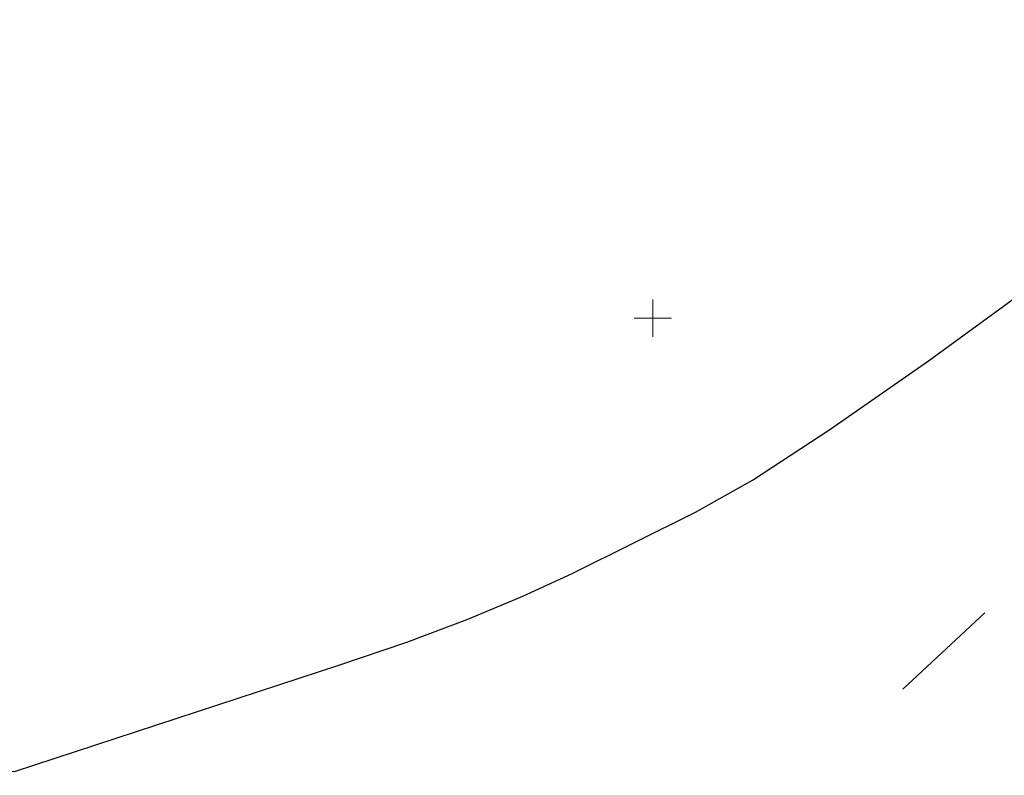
# Model space of a CAD drawing. Extents: x 1620613 to 1693141, y 557269 to 607790.
# Tile 939 of 1056: x 1620853 to 1620866, y 607351 to 607361. Entities that reach past the tile are written whole.
import ezdxf

# ---------------------------------------------------------------- set-up
doc = ezdxf.new("R2010")
doc.units = 0
doc.header["$LTSCALE"] = 10
doc.header["$MEASUREMENT"] = 0
for name, pattern in [('DGN Style 2', [7.346996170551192, 4.408197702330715, -2.938798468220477]), ('DGN Style 3', [10.28579463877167, 7.346996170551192, -2.938798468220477]), ('DGN Style 5', [5.142897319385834, 2.204098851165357, -2.938798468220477])]:
    doc.linetypes.add(name, pattern=pattern)
for name, color, linetype, lineweight in [('DR_X_Text', 7, 'Continuous', 0), ('DT_X_Contour_Major', 132, 'DGN Style 3', 30), ('DT_X_Contour_Minor', 136, 'DGN Style 3', 0), ('PV_X_Driveway', 7, 'DGN Style 5', 0), ('SV_X_Top_of_Bank', 97, 'DGN Style 2', 0), ('UT_X_Water', 133, 'Continuous', 0)]:
    doc.layers.add(name, color=color, linetype=linetype, lineweight=lineweight)
doc.layers.add('SV_X_Shot_Marker (Construction)', color=2, linetype='Continuous', lineweight=0, transparency=0.5)
doc.styles.get("Standard").update_dxf_attribs({"font": 'arial.ttf'})
doc.styles.add('Style-Arial', font='arial.ttf')
doc.dimstyles.get("Standard").update_dxf_attribs({"dimtxt": 0.18, "dimasz": 0.18, "dimexe": 0.18, "dimexo": 0.0625, "dimgap": 0.09, "dimtad": 0, "dimtih": 1, "dimtoh": 1, "dimdec": 4, "dimzin": 0, "dimdsep": 46, "dimtxsty": 'Standard', "dimcen": 0.09, "dimadec": 0, "dimazin": 0, "dimtfac": 1, "dimtdec": 4, "dimtofl": 0, "dimtmove": 0, "dimatfit": 3, "dimfxl": 1, "dimtolj": 1, "dimtzin": 0, "dimarcsym": 0})

# ---------------------------------------------------------------- blocks, each defined once
blk = doc.blocks.new('SVPT_268')
at = {"layer": 'SV_X_Shot_Marker (Construction)', "transparency": 33554495}
for p, q in [((0, 0.02500000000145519), (0, -0.02499999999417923)), ((-0.02499999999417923, 7.275957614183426e-12), (0.02500000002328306, 7.275957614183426e-12))]:
    blk.add_line(p, q, dxfattribs=at)
blk.add_point((0, 7.275957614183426e-12), dxfattribs=at)
blk = doc.blocks.new('*U1004')
at = {"layer": 'DT_X_Contour_Major', "elevation": 5.400041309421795, "flags": 128}
blk.add_lwpolyline([(-208.5091892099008, -7.865240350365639), (-208.9416802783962, -8.900132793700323), (-209.0404896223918, -9.137000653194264), (-209.1515643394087, -9.404078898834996), (-209.2749044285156, -9.70136753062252), (-209.4105098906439, -10.02886654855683), (-209.7884782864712, -10.94247777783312), (-209.9490191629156, -11.32811965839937), (-210.1471654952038, -11.79983687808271), (-210.382917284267, -12.35762943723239), (-210.656274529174, -13.00149733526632), (-211.4353677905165, -14.83324551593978), (-211.7461830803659, -15.53524675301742), (-212.094309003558, -16.26743932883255), (-212.4797455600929, -17.02982324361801), (-212.9024927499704, -17.82239849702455), (-214.0795661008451, -19.97618762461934), (-214.3482840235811, -20.68344611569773), (-214.271632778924, -21.18987974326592), (-213.8496123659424, -21.49548850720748), (-213.082222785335, -21.60027240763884), (-210.5753583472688, -21.61192965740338), (-209.6200989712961, -21.57481341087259), (-208.6344691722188, -21.45472173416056), (-207.6184689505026, -21.25165462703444), (-206.5720983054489, -20.96561208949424), (-201.6181709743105, -19.43713757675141), (-197.8568443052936, -19.5218936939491), (-197.0402428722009, -19.49913952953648), (-196.2024357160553, -19.39455298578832), (-195.3434228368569, -19.20813406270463), (-194.4632042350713, -18.93988276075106), (-192.0876803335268, -18.11543611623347), (-191.2814564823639, -17.84881362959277), (-190.6444278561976, -17.66728115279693), (-190.1765944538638, -17.57083868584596), (-189.8779562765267, -17.55948622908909), (-189.30718143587, -17.64266635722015), (-189.1087863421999, -17.66876289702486), (-188.9416821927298, -17.68466741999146), (-188.805868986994, -17.69037992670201), (-188.7013467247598, -17.68590041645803), (-188.4643419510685, -17.66036570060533), (-188.3750931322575, -17.65779913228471), (-188.285100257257, -17.66925046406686), (-188.1943633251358, -17.6947196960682), (-188.1028823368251, -17.73420682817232), (-187.85794095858, -17.85819638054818), (-187.7106489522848, -17.85428376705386), (-187.4524789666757, -17.74955376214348), (-187.0834310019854, -17.54400636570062), (-186.6035050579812, -17.23764157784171), (-185.1758652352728, -16.2862456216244), (-184.6848019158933, -15.94440308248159), (-184.282341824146, -15.63242243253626), (-183.9684849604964, -15.35030367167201), (-183.7432313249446, -15.098046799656), (-183.2606926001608, -14.46517765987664), (-182.9536283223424, -14.26966845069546), (-182.3943395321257, -14.15779267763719), (-181.5828262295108, -14.12955034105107), (-180.5190884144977, -14.18494144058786), (-174.9664547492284, -14.63857792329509), (-170.6048676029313, -13.20965266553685), (-169.7094999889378, -12.90327640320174), (-168.8926487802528, -12.59654415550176), (-168.1543139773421, -12.28945592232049), (-167.49449557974, -11.98201170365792), (-165.8396683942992, -11.16168580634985), (-165.079289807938, -10.7310566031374), (-164.039274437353, -10.05441341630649), (-162.7196222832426, -9.13175624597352), (-161.1203333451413, -7.963085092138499), (-156.4827137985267, -4.518610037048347), (-154.7823143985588, -3.345860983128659), (-153.159330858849, -2.410970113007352), (-151.6137631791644, -1.713937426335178), (-150.145611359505, -1.25476292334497), (-146.3337609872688, -0.3474418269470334), (-144.9672935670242, 0.1155835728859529), (-143.726779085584, 0.8241689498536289), (-142.6122175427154, 1.778314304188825), (-141.6236089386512, 2.978019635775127), (-139.1552565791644, 6.504647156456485), (-138.2430280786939, 7.796747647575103), (-137.357606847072, 9.028078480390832), (-136.4989928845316, 10.19863965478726), (-135.6671861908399, 11.30843117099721), (-133.4847780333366, 14.18684900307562), (-132.5799644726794, 15.32399892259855), (-131.5023299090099, 16.57663530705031), (-130.2518743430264, 17.94475815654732), (-128.828597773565, 19.42836747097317), (-124.8027655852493, 23.53864092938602), (-123.4693424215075, 24.90235291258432), (-122.4884470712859, 25.91078376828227), (-121.860079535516, 26.56393349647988), (-121.5842398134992, 26.86180209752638), (-121.3187043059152, 27.18241019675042), (-121.2021400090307, 27.32917239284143), (-121.0515987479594, 27.52900290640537), (-120.8670805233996, 27.78190173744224), (-120.6485853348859, 28.08786888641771), (-119.5496615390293, 29.63954165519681), (-120.2635889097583, 30.08273014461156), (-120.4259650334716, 30.14727837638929), (-120.6071245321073, 30.15098514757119), (-120.8070674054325, 30.09385045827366), (-121.0257936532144, 29.97587430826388), (-121.6341081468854, 29.58014929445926), (-121.842929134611, 29.44768689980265), (-122.0131562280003, 29.34709347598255), (-122.1447894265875, 29.27836902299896), (-122.2378287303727, 29.24151354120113), (-122.4344750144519, 29.18572421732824), (-122.6320937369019, 29.19492333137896), (-123.0774651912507, 29.26436266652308), (-123.7705893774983, 29.39404222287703), (-124.711466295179, 29.58396200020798), (-127.5508083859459, 30.17073503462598), (-128.5813608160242, 30.35150641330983), (-129.5435115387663, 30.45374077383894), (-130.4372605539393, 30.47743811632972), (-131.2626078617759, 30.42259844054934), (-133.3723317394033, 30.17164328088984), (-134.0838387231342, 30.11560505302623), (-134.6360667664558, 30.13570673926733), (-135.029015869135, 30.23194833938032), (-135.2626860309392, 30.40432985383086), (-135.981495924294, 31.38643672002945), (-140.1523543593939, 30.38227631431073), (-141.009207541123, 30.38433679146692), (-141.7922563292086, 30.82087268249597), (-142.501500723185, 31.6918839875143), (-143.1369407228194, 32.99737070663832), (-144.7330415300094, 37.05796917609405), (-145.4569177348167, 38.39699040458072), (-146.4314707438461, 39.36860523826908), (-147.6567005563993, 39.97281367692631), (-149.1326071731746, 40.20961572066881), (-153.4025938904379, 40.35121264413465), (-154.907405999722, 40.71250329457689), (-156.2193522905, 41.69017755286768), (-157.3384327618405, 43.28423541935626), (-158.2646474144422, 45.49467689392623), (-160.4773987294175, 52.21103230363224), (-161.2945375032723, 54.49194867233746), (-162.0863903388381, 56.29743122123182), (-162.8529572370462, 57.62747995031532), (-163.5942381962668, 58.48209485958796), (-166.9945488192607, 61.36095218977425)], dxfattribs=at)
at = {"layer": 'DT_X_Contour_Minor', "transparency": 33554559, "elevation": 5.000041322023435, "flags": 128}
blk.add_lwpolyline([(-215.6391566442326, -11.73724592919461), (-216.3449868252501, -13.42620178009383), (-216.5062447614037, -13.81277273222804), (-216.687519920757, -14.24864736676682), (-216.8888123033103, -14.733825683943), (-217.1101219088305, -15.26830768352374), (-217.7269704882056, -16.75933125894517), (-217.988974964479, -17.38870304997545), (-218.3123519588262, -18.15855074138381), (-218.6971014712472, -19.06887433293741), (-219.1432235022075, -20.11967382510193), (-220.4147122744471, -23.10910700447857), (-220.8543303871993, -24.13102178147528), (-221.2195681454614, -24.9546912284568), (-221.5104255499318, -25.58011534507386), (-221.7269025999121, -26.0072941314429), (-222.2050009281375, -26.882110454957), (-222.278367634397, -27.16954789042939), (-222.1398940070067, -27.37574795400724), (-221.7895800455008, -27.50071064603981), (-221.2274257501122, -27.54443596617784), (-218.1097449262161, -27.55893359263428), (-214.5613439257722, -32.19868278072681), (-213.7288160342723, -33.00293224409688), (-212.7519756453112, -33.42721669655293), (-211.6308227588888, -33.47153613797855), (-210.3653573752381, -33.13589056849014), (-206.7983663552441, -31.73421570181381), (-205.5877305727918, -31.27519736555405), (-204.6310664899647, -30.94939850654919), (-203.9283741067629, -30.75681912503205), (-203.4796534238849, -30.6974592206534), (-202.6216938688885, -30.71679211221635), (-202.2641621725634, -30.69675448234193), (-201.8350367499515, -30.62214192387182), (-201.3343176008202, -30.49295443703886), (-200.7620047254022, -30.30919202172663), (-197.9241592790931, -29.32429258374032), (-189.2955714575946, -25.23596504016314), (-187.6470829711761, -24.46020815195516), (-186.3995837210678, -23.8850778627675), (-185.553073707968, -23.51057417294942), (-185.1075529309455, -23.33669708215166), (-184.4541498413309, -23.14052697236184), (-184.2104949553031, -23.0702065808), (-183.9695826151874, -23.00637298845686), (-183.731412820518, -22.94902619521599), (-183.4959855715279, -22.89816620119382), (-182.8718363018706, -22.77118861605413), (-182.4853054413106, -22.66998584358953), (-181.7938248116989, -22.46161071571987), (-180.7973944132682, -22.14606323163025), (-179.4960142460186, -21.72334339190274), (-175.6190674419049, -20.45319401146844), (-174.1366626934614, -19.93218610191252), (-172.5971585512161, -19.32177440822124), (-171.0005550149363, -18.62195893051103), (-169.3468520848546, -17.83273966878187), (-164.8608450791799, -15.60894992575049), (-163.3176537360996, -14.82637183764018), (-162.0525849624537, -14.14647988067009), (-161.0656387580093, -13.56927405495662), (-160.3568151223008, -13.09475436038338), (-158.8374488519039, -11.96628334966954), (-158.2281284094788, -11.56963561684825), (-157.5396917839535, -11.22604567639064), (-156.7721389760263, -10.93551352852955), (-155.9254699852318, -10.69803917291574), (-153.5621977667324, -10.13551794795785), (-152.5765849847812, -9.838565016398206), (-151.3922008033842, -9.369597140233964), (-150.0090452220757, -8.728614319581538), (-148.4271182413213, -7.915616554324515), (-143.9436177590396, -5.518269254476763), (-142.4664908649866, -4.727911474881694), (-141.3977355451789, -4.154848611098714), (-140.7373517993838, -3.799080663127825), (-140.4853396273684, -3.660607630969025), (-140.3578026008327, -3.581072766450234), (-140.276898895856, -3.524317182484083), (-140.1298405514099, -3.413701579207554), (-139.9166275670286, -3.249225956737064), (-139.6372599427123, -3.03089031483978), (-138.8040734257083, -2.376848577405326), (-138.2730228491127, -1.92376481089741), (-137.3047610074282, -1.055044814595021), (-135.8992878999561, 0.2293114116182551), (-134.0566035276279, 1.929303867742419), (-128.5598301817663, 7.016798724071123), (-126.750908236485, 8.686447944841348), (-125.4467224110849, 9.879774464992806), (-124.6472727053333, 10.59677828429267), (-124.352559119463, 10.83745940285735), (-124.2396377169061, 10.84417878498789), (-124.1375145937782, 10.90382284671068), (-123.9158362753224, 11.07771549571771), (-123.5746027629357, 11.36585673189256), (-123.1138140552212, 11.76824655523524), (-121.7256372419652, 12.9936175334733), (-121.1899577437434, 13.492506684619), (-120.6240518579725, 14.07014590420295), (-120.0279195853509, 14.72653519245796), (-119.4015609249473, 15.46167454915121), (-117.690969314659, 17.52704625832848), (-117.0937822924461, 18.25543570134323), (-116.5851649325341, 18.89157524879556), (-116.1651172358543, 19.43546490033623), (-115.8336392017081, 19.88710465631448), (-115.06779066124, 20.96847747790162), (-114.7408037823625, 21.3318993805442), (-114.3342295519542, 21.61113547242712), (-113.8480679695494, 21.8061857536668), (-113.2823190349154, 21.91705022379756), (-111.6675387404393, 22.1004410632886), (-111.1020983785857, 22.16308743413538), (-110.6168625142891, 22.21348341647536), (-110.2118311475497, 22.25162901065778), (-109.8870042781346, 22.27752421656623), (-109.127738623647, 22.33024424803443), (-108.8025633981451, 22.21806207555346), (-108.3964869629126, 21.84197553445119), (-107.9095093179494, 21.20198462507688), (-107.3416304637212, 20.29808934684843), (-105.7194185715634, 17.53582944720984), (-105.2685276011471, 16.58706475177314), (-105.1325136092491, 15.81246559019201), (-105.311376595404, 15.21203196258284), (-105.8051165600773, 14.7857638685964), (-107.5415924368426, 13.88126966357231), (-108.1164939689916, 13.59025977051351), (-108.538841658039, 13.39560074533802), (-108.8086355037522, 13.29729258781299), (-108.9258755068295, 13.29533529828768), (-109.0351103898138, 13.41858368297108), (-109.0581765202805, 13.30412216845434), (-109.045448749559, 12.8683013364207), (-108.9969270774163, 12.11112118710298), (-108.9126115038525, 11.03258172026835), (-108.6400447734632, 7.727997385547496), (-108.54255057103, 6.647344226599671), (-108.4544930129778, 5.883823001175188), (-108.3758720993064, 5.437433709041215), (-108.3066878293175, 5.30817635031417), (-108.0058467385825, 5.444949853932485), (-108.4552757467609, 5.136380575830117), (-108.6562732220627, 4.958972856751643), (-108.7187493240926, 4.914555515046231), (-108.8200358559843, 4.857335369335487), (-108.9601328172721, 4.787312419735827), (-109.1390402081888, 4.704486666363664), (-109.6678738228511, 4.466547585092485), (-109.8668216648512, 4.377059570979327), (-110.0670399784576, 4.287049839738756), (-110.2685287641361, 4.196518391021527), (-110.4712880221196, 4.10546522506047), (-111.0136733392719, 3.861961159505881), (-111.1715771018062, 3.788690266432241), (-111.2384994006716, 3.75150563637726), (-111.2144402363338, 3.750407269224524), (-111.0993996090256, 3.785395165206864), (-110.3502532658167, 4.032873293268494), (-110.1676153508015, 3.61826183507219), (-110.1272471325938, 3.529645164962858), (-110.0844158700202, 3.441485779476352), (-110.039121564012, 3.353783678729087), (-109.9913642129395, 3.266538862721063), (-109.7627494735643, 2.860463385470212), (-109.8006196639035, 2.788005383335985), (-109.7993473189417, 2.778218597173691), (-109.7793002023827, 2.77991166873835), (-109.7404783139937, 2.793084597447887), (-109.682881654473, 2.817737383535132), (-109.504257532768, 2.898784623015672), (-109.365906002, 2.962363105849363), (-109.0848195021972, 3.0923131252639), (-108.6609980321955, 3.28863468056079), (-108.094441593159, 3.551327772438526), (-106.3933111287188, 4.340338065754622), (-105.8283677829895, 4.602459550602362), (-105.4093855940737, 4.797066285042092), (-105.1363645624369, 4.924158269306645), (-105.0093046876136, 4.983735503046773), (-104.865093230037, 5.052588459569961), (-104.6853829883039, 5.134627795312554), (-104.2544108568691, 5.329106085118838), (-103.5721768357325, 5.636023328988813), (-102.6386809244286, 6.05537952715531), (-99.81434264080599, 7.323581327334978), (-98.87329710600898, 7.746155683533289), (-98.1684142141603, 8.06272740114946), (-97.69969396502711, 8.273296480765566), (-97.46713635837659, 8.377862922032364), (-97.16186626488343, 8.515369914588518), (-97.04725519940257, 8.567049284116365), (-96.93237457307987, 8.618957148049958), (-96.81722438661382, 8.671093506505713), (-96.70180463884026, 8.72345835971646), (-96.3936592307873, 8.86340262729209), (-95.89311156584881, 9.088675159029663), (-94.62257762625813, 9.659534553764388), (-92.5820574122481, 10.57598081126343), (-89.77155092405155, 11.8380139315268), (-81.25021858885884, 15.66421806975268), (-78.43497579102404, 16.92822080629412), (-76.38024664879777, 17.85057591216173), (-75.08603116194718, 18.43128338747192), (-74.55232933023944, 18.6703432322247), (-74.14314265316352, 18.85230597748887), (-73.61045505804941, 19.09091461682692), (-72.31928228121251, 19.67026847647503), (-70.26962432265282, 20.59036755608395), (-67.46148118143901, 21.85121185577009), (-58.96178589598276, 25.66779028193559), (-56.15588886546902, 26.92739186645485), (-54.11296923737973, 27.84376280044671), (-52.83302701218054, 28.41690308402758), (-52.31606218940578, 28.64681271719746), (-51.95479253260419, 28.80226420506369), (-51.82359115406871, 28.85870320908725), (-51.70093926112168, 28.91143160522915), (-51.58683685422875, 28.96044939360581), (-51.48128393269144, 29.00575657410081), (-51.2112087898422, 29.12162824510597), (-51.02270516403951, 29.20810068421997), (-50.65975064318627, 29.38061424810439), (-50.12234522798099, 29.63916893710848), (-49.41048891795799, 29.98376475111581), (-47.27960423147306, 31.01740842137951), (-46.57843293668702, 31.35769550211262), (-46.0730825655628, 31.6033239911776), (-45.76355311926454, 31.75429388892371), (-45.64984459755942, 31.8106051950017), (-45.57612031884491, 31.85252124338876), (-45.71909357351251, 32.29271611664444), (-45.75051031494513, 32.3863656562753), (-45.78348628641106, 32.47865932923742), (-45.81802148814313, 32.56959713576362), (-45.854115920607, 32.65917907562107), (-46.02619480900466, 33.07406444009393), (-47.37997310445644, 32.60433581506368), (-47.67631586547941, 32.49747859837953), (-47.98515344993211, 32.37821921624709), (-48.30648585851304, 32.24655766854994), (-48.64031309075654, 32.1024939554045), (-49.54717880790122, 31.70178783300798), (-49.86807073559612, 31.56234620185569), (-50.15059723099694, 31.4445509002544), (-50.39475829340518, 31.3484019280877), (-50.60055392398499, 31.273899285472), (-51.09818836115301, 31.10408734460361), (-51.27613289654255, 31.05254718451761), (-51.43674067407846, 31.02528565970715), (-51.58001169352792, 31.02230277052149), (-51.70594595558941, 31.04359851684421), (-52.25318674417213, 31.19962881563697), (-52.39098913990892, 31.34221408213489), (-52.42122422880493, 31.37036009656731), (-52.45287132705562, 31.3936901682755), (-52.48593043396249, 31.41220429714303), (-52.52040154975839, 31.42590248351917), (-52.61420720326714, 31.45600972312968), (-52.64323163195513, 31.47141267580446), (-52.65995067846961, 31.49504110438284), (-52.66436434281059, 31.52689500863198), (-52.65647262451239, 31.5669743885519), (-52.61902086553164, 31.68482003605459), (-52.6549056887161, 31.73141004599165), (-52.79064897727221, 31.78279584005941), (-53.02625073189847, 31.83897741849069), (-53.36171095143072, 31.89995478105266), (-54.38941615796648, 32.06895545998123), (-55.21762425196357, 32.39427817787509), (-56.93146962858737, 33.24349582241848), (-59.53095228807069, 34.61660839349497), (-63.01607222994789, 36.51361589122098), (-73.4905751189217, 42.27082912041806), (-77.10800543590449, 43.98724211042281), (-80.10441921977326, 44.81857115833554), (-82.47981647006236, 44.76481626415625), (-84.23419718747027, 43.82597742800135), (-88.08452372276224, 40.14229527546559), (-89.45335200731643, 38.89181180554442), (-90.67209195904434, 37.90312301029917), (-91.74074357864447, 37.17622888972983), (-92.65930686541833, 36.7111294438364), (-94.90869118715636, 35.81992382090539), (-95.75910142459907, 35.60863838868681), (-96.62329389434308, 35.64318630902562), (-97.50126859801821, 35.92356758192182), (-98.39302553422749, 36.44978220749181), (-100.78942034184, 38.1807990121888), (-101.6246844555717, 38.75223930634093), (-102.3331806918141, 39.1682975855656), (-102.9149090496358, 39.4289738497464), (-103.3698695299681, 39.53426809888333), (-104.4140736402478, 39.60787674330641), (-104.7585233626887, 39.63151361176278), (-105.0087194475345, 39.64721773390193), (-105.1646618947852, 39.65498910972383), (-105.226350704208, 39.65482773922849), (-105.2943066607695, 39.63556493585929), (-105.3757065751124, 39.75683431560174), (-105.3984608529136, 39.79466728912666), (-105.4318380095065, 39.85619361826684), (-105.4758380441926, 39.94141330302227), (-105.5304609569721, 40.05032634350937), (-105.6902858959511, 40.37235225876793), (-105.8407705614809, 40.66369730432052), (-106.1723558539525, 41.29621300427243), (-106.6850417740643, 42.26989935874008), (-107.3788283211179, 43.58475636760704), (-109.4703932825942, 47.54593593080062), (-110.1985083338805, 48.94891790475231), (-110.8141797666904, 50.18697915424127), (-111.3174075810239, 51.26011967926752), (-111.708191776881, 52.16833947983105), (-112.6003581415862, 54.37036464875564), (-112.909388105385, 55.10308702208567), (-113.1673532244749, 55.64973526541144), (-113.3742534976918, 56.01030937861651), (-113.530088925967, 56.1848093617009), (-113.8775636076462, 56.40204381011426), (-114.0162797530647, 56.49355906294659), (-114.1718221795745, 56.60517898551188), (-114.344190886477, 56.73690357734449), (-114.5333858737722, 56.88873283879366), (-115.0603408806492, 57.32041709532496), (-115.3708757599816, 57.5909284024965), (-115.9072641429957, 58.07869913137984), (-116.6695060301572, 58.78372928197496), (-117.6576014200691, 59.7060188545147), (-120.5936604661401, 62.45513694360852), (-121.5544230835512, 63.38181277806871), (-122.2346666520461, 64.10000171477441), (-122.6343911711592, 64.60970375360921), (-122.7535966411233, 64.91091889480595), (-122.6974524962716, 65.43617674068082), (-122.685923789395, 65.62193979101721), (-122.6934457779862, 65.78528555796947), (-122.7200184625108, 65.92621404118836), (-122.7656418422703, 66.04472524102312), (-122.9127051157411, 66.33086539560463), (-122.9723607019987, 66.43648554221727), (-123.0410300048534, 66.53874086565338), (-123.1187130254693, 66.63763136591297), (-123.2054097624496, 66.73315704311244), (-123.4486193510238, 66.98340575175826), (-123.6113184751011, 67.208455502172), (-123.9170086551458, 67.6959182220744), (-124.3656898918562, 68.4457939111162), (-124.9573621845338, 69.4580825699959), (-128.0521453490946, 74.79439323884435), (-129.7339613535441, 75.06660298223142), (-130.023336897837, 75.16193966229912), (-130.1706852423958, 75.33128838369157), (-130.1760063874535, 75.5746491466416), (-130.03930033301, 75.89202195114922), (-129.485381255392, 76.83703215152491), (-129.3845956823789, 77.27236744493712), (-129.4976782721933, 77.86961567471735), (-129.8246290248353, 78.62877684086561), (-130.3654479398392, 79.54985094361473), (-132.0927892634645, 82.22193246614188), (-132.6691120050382, 83.17937986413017), (-133.1025742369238, 84.0476609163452), (-133.3931759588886, 84.82677562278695), (-133.5409171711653, 85.51672398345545), (-133.7444130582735, 87.23769781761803), (-133.8412678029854, 87.86009459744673), (-133.9792101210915, 88.43655456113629), (-134.1582400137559, 88.96707770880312), (-134.3783574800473, 89.45166404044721), (-135.0201208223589, 90.68264517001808), (-135.2834075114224, 91.11120670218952), (-135.5919450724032, 91.47365545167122), (-135.945733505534, 91.76999141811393), (-136.3447728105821, 92.00021460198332), (-137.4692121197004, 92.52599271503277), (-138.1042522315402, 92.60253756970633), (-139.1660430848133, 92.43783854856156), (-140.6545846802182, 92.03189565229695), (-142.5698770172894, 91.3847088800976), (-148.246324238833, 89.33721898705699), (-150.1016709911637, 88.68327858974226), (-151.4103758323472, 88.25707481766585), (-152.1724387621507, 88.05860767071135), (-152.3878597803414, 88.08787714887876), (-152.2334599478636, 88.46957792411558), (-152.1698471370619, 88.63893537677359), (-152.0948085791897, 88.86073215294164), (-152.0083442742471, 89.13496825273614), (-151.9104542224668, 89.46164367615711), (-151.6341797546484, 90.40269723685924), (-151.5303341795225, 90.75954522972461), (-151.4260033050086, 91.12429903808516), (-151.3211871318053, 91.49695866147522), (-151.2158856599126, 91.87752410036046), (-150.9344346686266, 92.90290635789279), (-150.7577990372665, 93.4543869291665), (-150.4389803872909, 94.33979195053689), (-149.9779787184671, 95.55912142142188), (-149.3747940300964, 97.11237534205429), (-147.5767241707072, 101.6996183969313), (-147.0475858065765, 103.1191942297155), (-146.8087231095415, 103.9374894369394), (-146.8601360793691, 104.1545040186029), (-147.2018247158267, 103.7702379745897), (-148.5000286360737, 101.9438210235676), (-148.8650982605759, 101.5836989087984), (-148.9866541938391, 101.8731452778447), (-148.8646964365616, 102.812160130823), (-148.4992249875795, 104.4007434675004), (-147.1999495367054, 109.5030570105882), (-146.7528297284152, 111.3195232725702), (-146.3859268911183, 112.9421869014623), (-146.099241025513, 114.3710478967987), (-145.892772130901, 115.6061062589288), (-145.1164235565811, 120.9175058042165)], dxfattribs=at)
blk = doc.blocks.new('TerminatorOpen_0.5')
at = {"color": 0, "linetype": 'ByBlock', "lineweight": -2}
for q in [(-1, 0.25), (-1, 0), (-1, -0.25)]:
    blk.add_line((0, 0), q, dxfattribs=at)

msp = doc.modelspace()

# ---------------------------------------------------------------- linework, layer by layer
at = {"layer": 'PV_X_Driveway', "extrusion": (-0.06840491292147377, 0.09722345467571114, 0.9929090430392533), "elevation": -50776.94618662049, "flags": 128}
msp.add_lwpolyline([(-1675197.499388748, 432992.9258386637), (-1675193.486980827, 432991.2320525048), (-1675186.401155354, 432990.7443540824), (-1675173.477796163, 432991.3626955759), (-1675157.216023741, 432992.231291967), (-1675138.055450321, 432993.8163605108), (-1675115.649521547, 432995.5191143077), (-1675093.712223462, 432995.5584470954), (-1675072.389942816, 432993.8570568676), (-1675059.619387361, 432992.1641317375), (-1675043.90788481, 432988.1059208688), (-1675031.516761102, 432983.3011168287), (-1675013.58286424, 432975.0375323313)], dxfattribs=at)
at = {"layer": 'SV_X_Top_of_Bank', "extrusion": (0.007114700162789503, -0.05176716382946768, 0.9986338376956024), "elevation": -18855.21206843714, "flags": 128}
msp.add_lwpolyline([(1688341.399474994, 380495.2335694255), (1688359.531308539, 380495.7043637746), (1688370.463455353, 380498.0725351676), (1688395.572580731, 380506.740670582), (1688420.940108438, 380511.7574321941), (1688444.138128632, 380518.355338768), (1688467.22231404, 380528.7305743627), (1688491.262317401, 380540.2151339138), (1688508.535586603, 380545.2887184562), (1688513.5223003, 380548.4010002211), (1688516.051220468, 380548.1495454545), (1688520.39603739, 380549.3039635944), (1688525.368929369, 380551.0706712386)], dxfattribs=at)
at = {"layer": 'SV_X_Top_of_Bank', "extrusion": (0.04489057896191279, -0.1067836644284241, 0.9932683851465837), "elevation": 8952.639644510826, "flags": 128}
msp.add_lwpolyline([(1729619.200279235, -67683.47041249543), (1729610.048117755, -67689.2494116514), (1729593.286163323, -67692.1110974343), (1729566.643396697, -67690.50938442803), (1729551.852254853, -67691.88192179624), (1729536.554039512, -67691.83763185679), (1729515.835796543, -67695.68964613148), (1729501.149706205, -67697.72199223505), (1729469.279658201, -67698.3224800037)], dxfattribs=at)
at = {"layer": 'UT_X_Water', "linetype": 'Continuous'}
msp.add_line((1620864.996651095, 607351.7965425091, 1055.540475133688), (1620866.094138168, 607352.8184840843, 1055.574497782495), dxfattribs=at)

# ---------------------------------------------------------------- block references
at = {"layer": 'DT_X_Contour_Minor', "transparency": 33554559}
msp.add_blockref('*U1004', (1621028.060791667, 607365.3311666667, 1050.599958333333), dxfattribs=at)
at = {"layer": 'SV_X_Shot_Marker (Construction)', "transparency": 33554495, "xscale": 10, "yscale": 10, "zscale": 10}
msp.add_blockref('SVPT_268', (1620861.649000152, 607356.768910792, 1056.2338), dxfattribs=at)

# ---------------------------------------------------------------- leaders
at = {"layer": 'DR_X_Text', "annotation_type": 0, "has_hookline": 1, "hookline_direction": 1}
msp.add_leader([(1620904.413000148, 607342.0341107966, 1045.475599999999), (1620836.134133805, 607378.850344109, 1045.475599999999), (1620834.734133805, 607378.850344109, 1045.475599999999)], dimstyle='Standard', override={"dimscale": 10, "dimtxt": 0.14, "dimasz": 0.14, "dimgap": 0.07000000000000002, "dimtad": 0, "dimtxsty": 'Style-Arial', "dimldrblk": 'TerminatorOpen_0.5'}, dxfattribs=at)

doc.saveas('drawing.dxf')
